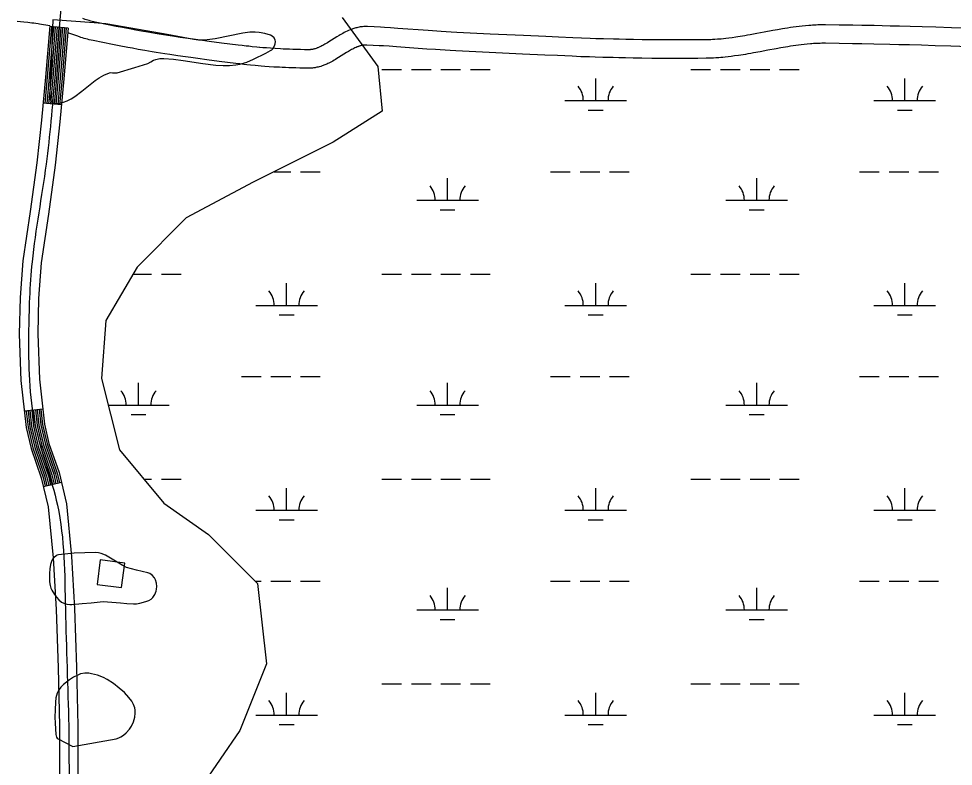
# Model space of a CAD drawing. Extents: x 3161564 to 3199464, y 849354 to 874788.
# Drawn here: x 3179471 to 3180988, y 868229 to 869443 of the extents above; entities that cross this region are included whole.
import ezdxf

# ---------------------------------------------------------------- set-up
doc = ezdxf.new("R2010")
doc.units = 0
for name, color, linetype in [('V-BLDG-OTLN', 7, 'Continuous'), ('V-ROAD-CNTR', 7, 'Continuous'), ('V-SITE-VEGE', 7, 'Continuous'), ('V-WETL-SWMP', 7, 'Continuous')]:
    doc.layers.add(name, color=color, linetype=linetype)

msp = doc.modelspace()

# ---------------------------------------------------------------- linework, layer by layer
at = {"layer": 'V-BLDG-OTLN'}
msp.add_lwpolyline([(3179598, 868524.4), (3179637.7, 868519.4), (3179642.8, 868559.1), (3179603.1, 868564.1)], close=True, dxfattribs=at)
at = {"layer": 'V-ROAD-CNTR'}
for p, q in [((3179550.8, 869427.9), (3179520.9, 869430.4)), ((3179539.9, 869303.2), (3179510, 869306.1)), ((3179509.6, 868809), (3179479.8, 868805.6)), ((3179539.8, 868690.1), (3179510.7, 868683))]:
    msp.add_line(p, q, dxfattribs=at)
for points in [[(3179861.9, 869396.6), (3179857.5, 869397), (3179849.8, 869397.7), (3179844, 869398.4), (3179839.7, 869398.8), (3179833.2, 869399.6), (3179826.7, 869400.4), (3179800.1, 869403.8), (3179780.1, 869406.4), (3179765.1, 869408.3), (3179754, 869409.9), (3179745.6, 869411), (3179733, 869412.8), (3179720.5, 869414.7), (3179712.7, 869415.9), (3179705.5, 869417), (3179698.8, 869418.1), (3179692.4, 869419.2), (3179680.5, 869421.2), (3179670.1, 869423.1), (3179661, 869424.7), (3179653.1, 869426.2), (3179639.2, 869428.8), (3179628.7, 869430.8), (3179613.1, 869433.9), (3179597.5, 869437), (3179594.8, 869437.6), (3179592.3, 869438.2), (3179589.9, 869438.8), (3179587.5, 869439.5), (3179585.2, 869440.1), (3179583, 869440.8), (3179580.8, 869441.5), (3179578.7, 869442.2), (3179574.6, 869443.5)], [(3179521, 869431.6), (3179504.4, 869434.5), (3179501.9, 869434.9), (3179498.4, 869435.4), (3179495, 869435.8), (3179491.7, 869436.2), (3179485.2, 869436.9), (3179479.1, 869437.5), (3179473.4, 869438), (3179468, 869438.5)], [(3179521, 869431.6), (3179514, 869348.5), (3179507.4, 869278.6), (3179500.2, 869208.9), (3179489, 869129.9), (3179477.3, 869049.9), (3179472.8, 868990.4), (3179471.5, 868931), (3179474.1, 868855.4), (3179482.7, 868779.4), (3179490.8, 868745.2), (3179507.2, 868697.4), (3179518.6, 868650.5), (3179526.5, 868567.7), (3179531.3, 868483.7), (3179534.5, 868389.1), (3179536.7, 868294.5), (3179536.6, 868153.1)], [(3179550.8, 869427.9), (3179543.9, 869345.8), (3179537.3, 869275.6), (3179530, 869205.3), (3179518.7, 869125.6), (3179507.1, 869046.6), (3179502.8, 868989), (3179501.6, 868931.2), (3179504.1, 868857.6), (3179512.3, 868784.6), (3179519.6, 868753.5), (3179536, 868705.9), (3179548.3, 868655.5), (3179556.4, 868569.9), (3179561.2, 868485), (3179564.5, 868389.9), (3179566.7, 868294.8), (3179566.6, 868153.1)], [(3179523.9, 869430.2), (3179517, 869348.2), (3179513, 869305.8)], [(3179526.9, 869429.9), (3179520, 869348), (3179516, 869305.5)], [(3179529.9, 869429.7), (3179523, 869347.7), (3179519, 869305.2)], [(3179532.9, 869429.4), (3179526, 869347.4), (3179522, 869304.9)], [(3179535.8, 869429.2), (3179529, 869347.2), (3179525, 869304.6)], [(3179538.8, 869428.9), (3179531.9, 869346.9), (3179527.9, 869304.4)], [(3179541.8, 869428.7), (3179534.9, 869346.6), (3179530.9, 869304.1)], [(3179544.8, 869428.4), (3179537.9, 869346.4), (3179533.9, 869303.8)], [(3179547.8, 869428.2), (3179540.9, 869346.1), (3179536.9, 869303.5)], [(3180445.8, 869409.8), (3180436.4, 869410), (3180419.9, 869410.4), (3180407.6, 869410.8), (3180398.4, 869411.1), (3180384.5, 869411.6), (3180370.6, 869412.2), (3180347.1, 869413.2), (3180326.5, 869414.2), (3180290.3, 869415.8), (3180236.2, 869418.4), (3180182, 869421), (3180173, 869421.5), (3180164.6, 869421.9), (3180156.7, 869422.4), (3180149.3, 869422.9), (3180135.3, 869423.9), (3180086.4, 869427.5), (3180074.1, 869428.3), (3180064.8, 869428.9), (3180057.9, 869429.3), (3180047.5, 869429.9), (3180037, 869430.5), (3180034.9, 869430.5), (3180032.8, 869430.5), (3180030.8, 869430.4), (3180028.8, 869430.3), (3180026.9, 869430.1), (3180025, 869429.8), (3180023.2, 869429.5), (3180021.4, 869429.1), (3180019.7, 869428.7), (3180018.1, 869428.3), (3180016.4, 869427.9), (3180014.9, 869427.4), (3180013.3, 869426.9), (3180011.9, 869426.4), (3180010.4, 869425.8), (3180008.9, 869425.2), (3180006.3, 869424.1), (3180003.7, 869423), (3180001.3, 869421.8), (3179998.9, 869420.6), (3179996.7, 869419.4), (3179994.6, 869418.2), (3179992.6, 869417.1), (3179990.7, 869415.9), (3179987, 869413.7), (3179974.1, 869405.6), (3179971.8, 869404.2), (3179969.7, 869402.9), (3179967.7, 869401.7), (3179965.9, 869400.7), (3179964.2, 869399.8), (3179962.6, 869399), (3179961.2, 869398.2), (3179959.8, 869397.6), (3179958.6, 869397), (3179957.5, 869396.5), (3179956.4, 869396.1), (3179955.4, 869395.7), (3179954.5, 869395.3), (3179953.7, 869395.1), (3179952.1, 869394.5), (3179950.7, 869394.1), (3179949.6, 869393.8), (3179948.5, 869393.6), (3179947.7, 869393.4), (3179947, 869393.3), (3179945.6, 869393.1), (3179944.6, 869393), (3179944, 869392.9), (3179942.9, 869392.9), (3179941.7, 869392.9), (3179934.6, 869392.9), (3179927.9, 869393.1), (3179921.6, 869393.2), (3179915.7, 869393.4), (3179910.1, 869393.6), (3179904.9, 869393.8), (3179900, 869394), (3179895.4, 869394.2), (3179886.8, 869394.7), (3179879.3, 869395.2), (3179872.7, 869395.7), (3179866.9, 869396.2), (3179861.8, 869396.6)], [(3181014.5, 869427.7), (3180985.3, 869428.7), (3180959.8, 869429.4), (3180937.4, 869430.1), (3180917.9, 869430.6), (3180900.8, 869431), (3180885.8, 869431.4), (3180859.6, 869432), (3180839.9, 869432.4), (3180825.2, 869432.6), (3180803.1, 869433), (3180780.9, 869433.3), (3180777.7, 869433.3), (3180774.5, 869433.3), (3180771.4, 869433.2), (3180768.4, 869433.1), (3180765.3, 869433), (3180762.4, 869432.9), (3180759.5, 869432.7), (3180756.6, 869432.5), (3180753.8, 869432.3), (3180748.3, 869431.8), (3180743, 869431.3), (3180737.9, 869430.7), (3180733, 869430.1), (3180728.2, 869429.5), (3180723.6, 869428.8), (3180719.1, 869428.1), (3180714.8, 869427.4), (3180710.6, 869426.8), (3180702.6, 869425.4), (3180695.2, 869424), (3180681.2, 869421.4), (3180669.1, 869419.1), (3180658.6, 869417.2), (3180654, 869416.4), (3180649.7, 869415.6), (3180645.7, 869414.9), (3180641.9, 869414.3), (3180638.4, 869413.8), (3180635.2, 869413.3), (3180629, 869412.4), (3180623.6, 869411.7), (3180619, 869411.1), (3180614.9, 869410.7), (3180611.3, 869410.3), (3180608.2, 869410), (3180605.5, 869409.8), (3180600.7, 869409.5), (3180597.1, 869409.3), (3180594.5, 869409.2), (3180590.5, 869409), (3180586.5, 869409), (3180573, 869408.8), (3180560.4, 869408.8), (3180548.5, 869408.7), (3180537.4, 869408.7), (3180527, 869408.7), (3180517.2, 869408.8), (3180498.9, 869408.9), (3180482.8, 869409.1), (3180468.8, 869409.3), (3180456.5, 869409.5), (3180445.8, 869409.8)], [(3179859.2, 869366.7), (3179854.7, 869367.1), (3179846.7, 869367.9), (3179840.8, 869368.5), (3179836.3, 869369), (3179829.6, 869369.8), (3179823, 869370.6), (3179796.3, 869374), (3179776.2, 869376.6), (3179761.2, 869378.6), (3179749.9, 869380.1), (3179741.4, 869381.3), (3179728.7, 869383.1), (3179716, 869385), (3179708.1, 869386.2), (3179700.8, 869387.4), (3179693.9, 869388.5), (3179687.4, 869389.6), (3179675.4, 869391.7), (3179664.8, 869393.5), (3179655.6, 869395.2), (3179647.6, 869396.7), (3179633.5, 869399.3), (3179623, 869401.4), (3179607.2, 869404.5), (3179591.4, 869407.7), (3179588.3, 869408.3), (3179585.2, 869409.1), (3179582.3, 869409.8), (3179579.5, 869410.6), (3179576.8, 869411.3), (3179574.2, 869412.1), (3179571.7, 869412.9), (3179569.3, 869413.7), (3179564.7, 869415.2), (3179550.2, 869420.5)], [(3180445.1, 869379.8), (3180435.6, 869380), (3180419.1, 869380.4), (3180406.6, 869380.8), (3180397.3, 869381.1), (3180383.3, 869381.6), (3180369.4, 869382.2), (3180345.7, 869383.3), (3180325.1, 869384.2), (3180288.9, 869385.9), (3180234.7, 869388.4), (3180180.5, 869391), (3180171.4, 869391.5), (3180162.8, 869392), (3180154.8, 869392.5), (3180147.3, 869393), (3180133.2, 869393.9), (3180084.2, 869397.5), (3180072, 869398.4), (3180062.9, 869399), (3180056.1, 869399.4), (3180045.9, 869400), (3180035.8, 869400.5), (3180034.6, 869400.5), (3180033.6, 869400.5), (3180032.6, 869400.5), (3180031.6, 869400.4), (3180030.6, 869400.3), (3180029.7, 869400.2), (3180028.7, 869400), (3180027.8, 869399.8), (3180026.8, 869399.6), (3180025.8, 869399.3), (3180024.9, 869399.1), (3180023.9, 869398.8), (3180023, 869398.5), (3180022.1, 869398.1), (3180021.1, 869397.8), (3180020.2, 869397.5), (3180018.3, 869396.6), (3180016.5, 869395.8), (3180014.7, 869394.9), (3180012.9, 869394), (3180011.1, 869393.1), (3180009.4, 869392.1), (3180007.7, 869391.1), (3180006.1, 869390.2), (3180002.8, 869388.2), (3179989.9, 869380.1), (3179987.4, 869378.5), (3179984.9, 869377.1), (3179982.6, 869375.7), (3179980.4, 869374.5), (3179978.3, 869373.3), (3179976.3, 869372.3), (3179974.4, 869371.3), (3179972.6, 869370.4), (3179970.9, 869369.6), (3179969.2, 869368.9), (3179967.7, 869368.3), (3179966.2, 869367.7), (3179964.8, 869367.2), (3179963.4, 869366.7), (3179960.9, 869365.9), (3179958.7, 869365.2), (3179956.6, 869364.7), (3179954.8, 869364.3), (3179953.3, 869363.9), (3179951.8, 869363.7), (3179949.4, 869363.3), (3179947.5, 869363.1), (3179946, 869363), (3179943.8, 869362.9), (3179941.7, 869362.9), (3179934.2, 869362.9), (3179927.3, 869363.1), (3179920.8, 869363.2), (3179914.7, 869363.4), (3179909, 869363.6), (3179903.6, 869363.8), (3179898.6, 869364), (3179893.8, 869364.3), (3179884.9, 869364.8), (3179877.2, 869365.3), (3179870.4, 869365.8), (3179864.4, 869366.3), (3179859.3, 869366.7)], [(3181013.5, 869397.8), (3180984.4, 869398.7), (3180958.9, 869399.4), (3180936.6, 869400.1), (3180917.1, 869400.6), (3180900, 869401), (3180885.1, 869401.4), (3180858.9, 869402), (3180839.4, 869402.4), (3180824.7, 869402.6), (3180802.6, 869403), (3180780.6, 869403.3), (3180777.7, 869403.3), (3180774.9, 869403.3), (3180772.1, 869403.2), (3180769.3, 869403.1), (3180766.6, 869403), (3180764, 869402.9), (3180761.3, 869402.8), (3180758.7, 869402.6), (3180756.2, 869402.4), (3180751.1, 869402), (3180746.2, 869401.5), (3180741.4, 869400.9), (3180736.8, 869400.4), (3180732.3, 869399.8), (3180728, 869399.1), (3180723.7, 869398.5), (3180719.6, 869397.8), (3180715.6, 869397.2), (3180707.9, 869395.8), (3180700.6, 869394.5), (3180686.8, 869391.9), (3180674.6, 869389.6), (3180663.9, 869387.7), (3180659.2, 869386.8), (3180654.8, 869386.1), (3180650.6, 869385.3), (3180646.7, 869384.7), (3180643.1, 869384.1), (3180639.6, 869383.6), (3180633.1, 869382.7), (3180627.4, 869381.9), (3180622.4, 869381.3), (3180618, 869380.8), (3180614.1, 869380.4), (3180610.7, 869380.1), (3180607.7, 869379.9), (3180602.6, 869379.5), (3180598.6, 869379.3), (3180595.7, 869379.2), (3180591.2, 869379), (3180586.8, 869379), (3180573.2, 869378.8), (3180560.5, 869378.8), (3180548.6, 869378.7), (3180537.4, 869378.7), (3180526.9, 869378.7), (3180517, 869378.8), (3180498.6, 869378.9), (3180482.4, 869379.1), (3180468.3, 869379.3), (3180455.9, 869379.5), (3180445.1, 869379.8)], [(3179482.7, 868806), (3179485.7, 868780), (3179493.7, 868746), (3179510.1, 868698.3), (3179513.6, 868683.7)], [(3179485.7, 868806.3), (3179488.6, 868780.5), (3179496.6, 868746.9), (3179512.9, 868699.1), (3179516.5, 868684.4)], [(3179488.7, 868806.7), (3179491.6, 868781), (3179499.4, 868747.7), (3179515.8, 868700), (3179519.4, 868685.1)], [(3179491.7, 868807), (3179494.6, 868781.5), (3179502.3, 868748.5), (3179518.7, 868700.8), (3179522.3, 868685.8)], [(3179494.7, 868807.3), (3179497.5, 868782), (3179505.2, 868749.4), (3179521.6, 868701.6), (3179525.3, 868686.6)], [(3179497.6, 868807.7), (3179500.5, 868782.5), (3179508.1, 868750.2), (3179524.5, 868702.5), (3179528.2, 868687.3)], [(3179500.6, 868808), (3179503.4, 868783), (3179511, 868751), (3179527.4, 868703.3), (3179531.1, 868688)], [(3179503.6, 868808.3), (3179506.4, 868783.6), (3179513.9, 868751.9), (3179530.2, 868704.2), (3179534, 868688.7)], [(3179506.6, 868808.7), (3179509.4, 868784.1), (3179516.8, 868752.7), (3179533.1, 868705), (3179536.9, 868689.4)]]:
    msp.add_lwpolyline(points, dxfattribs=at)
msp.add_spline([(3180070.5, 872970.7), (3180061.5, 872948.1), (3180007.7, 872816.1), (3179958.9, 872647.4), (3179866, 872426.4), (3179787.3, 872278.2), (3179737.8, 872167.5), (3179692.6, 872029.2), (3179648.1, 871887.5), (3179636.1, 871719), (3179644.3, 871554.3), (3179643.7, 871372.8), (3179635, 871182.4), (3179651.2, 871014.4), (3179631.7, 870843.6), (3179599.9, 870632.5), (3179556.5, 870393.1), (3179544.2, 870260.1), (3179608.6, 870163.2), (3179579.2, 870032.6), (3179560.8, 869891), (3179547.3, 869707.3), (3179544.3, 869547.9), (3179529, 869347.2), (3179515.1, 869207.1), (3179492.2, 869048.3), (3179486.6, 868931.1), (3179497.5, 868782), (3179533.4, 868653), (3179546.3, 868484.4), (3179551.7, 868294.6), (3179551.3, 868011.6), (3179566.6, 867675.8), (3179610.7, 867325.6), (3179666.1, 867038.6)], degree=3, dxfattribs=at)
at = {"layer": 'V-SITE-VEGE'}
for points in [[(3179527.3, 869306.4), (3179531.3, 869305.4), (3179534, 869305.4), (3179537.5, 869306), (3179543.5, 869307.6), (3179549.4, 869310), (3179555.6, 869313.3), (3179561.6, 869317), (3179572.8, 869325.3), (3179594.5, 869342.7), (3179601, 869347.1), (3179608.7, 869351.5), (3179618.1, 869355.4), (3179620.4, 869355.7), (3179622.6, 869355.6), (3179627.2, 869355.1), (3179630.2, 869355.4), (3179659.2, 869364), (3179680.3, 869370.7), (3179685.1, 869373), (3179689.7, 869375.7), (3179693, 869377.1), (3179699.5, 869378.4), (3179706, 869378.6), (3179721.8, 869377.4), (3179737.6, 869375.3), (3179769.3, 869370.3), (3179790.4, 869367.8), (3179802.4, 869367.2), (3179812.6, 869367.2), (3179822.9, 869368.1), (3179829.7, 869369.5), (3179841.1, 869372.9), (3179852, 869377.4), (3179871.9, 869387.2), (3179879.6, 869391.4), (3179881.5, 869392.8), (3179883.2, 869394.6), (3179885.9, 869399), (3179887, 869402.2), (3179887.4, 869406.4), (3179887.1, 869408.5), (3179885.3, 869412), (3179882.3, 869415.1), (3179879.7, 869416.5), (3179870.3, 869419.5), (3179860.8, 869421.1), (3179854.4, 869421.4), (3179846, 869421.2), (3179834.7, 869419.9), (3179789.6, 869410.5), (3179776.7, 869408.8), (3179769.9, 869408.4), (3179762.7, 869408.6), (3179755, 869409.5), (3179711.7, 869417.4), (3179640.1, 869430.2), (3179611.9, 869434.8), (3179592.9, 869436.8), (3179525.8, 869441.2), (3179520.9, 869321.2), (3179520.9, 869314.3), (3179521.5, 869312.1), (3179523.5, 869309.1), (3179525.4, 869307.5)], [(3179524.5, 868563.4), (3179522.3, 868556.6), (3179521, 868549.6), (3179520.5, 868542), (3179520.3, 868534.4), (3179520.6, 868528.4), (3179521.6, 868522.4), (3179522.8, 868518.5), (3179524.4, 868514.9), (3179528.7, 868508), (3179532.1, 868503.5), (3179535.9, 868499.2), (3179540.2, 868495.7), (3179543.6, 868493.9), (3179548.5, 868492.3), (3179553.4, 868491.6), (3179556.7, 868491.7), (3179573.5, 868493.3), (3179588.2, 868494.4), (3179603, 868496.3), (3179607.9, 868496.5), (3179622, 868495.5), (3179636, 868494.3), (3179646.4, 868493.5), (3179656.8, 868492.9), (3179661.9, 868493), (3179667, 868493.8), (3179677.1, 868496.4), (3179681.6, 868498), (3179685.7, 868500.5), (3179688.3, 868503.1), (3179691.6, 868508.1), (3179693.6, 868513.2), (3179694.3, 868516.7), (3179694.7, 868521.2), (3179694.4, 868526.5), (3179692.8, 868531.8), (3179690.8, 868535.2), (3179687.4, 868539.2), (3179683.5, 868541.9), (3179680.5, 868543.1), (3179661.6, 868547.4), (3179653.5, 868549.5), (3179645.6, 868552.1), (3179638.8, 868555.6), (3179611.5, 868571.8), (3179604.3, 868574.7), (3179600, 868575.8), (3179595, 868576.1), (3179560.6, 868575.4), (3179535, 868572.4), (3179533, 868571.9), (3179531.3, 868571), (3179528, 868568.3), (3179525.9, 868566.1)], [(3179558.5, 868261.1), (3179628.9, 868273.8), (3179633.3, 868275.1), (3179636.5, 868276.6), (3179640.9, 868279.6), (3179645.3, 868283.4), (3179650.4, 868289.3), (3179653.5, 868294), (3179657, 868301.3), (3179659.2, 868308.8), (3179659.9, 868315.2), (3179659.7, 868320.3), (3179659, 868324), (3179657.1, 868329.5), (3179654.3, 868334.6), (3179649.6, 868340.7), (3179642.1, 868348.6), (3179633.8, 868355.9), (3179624.3, 868363.4), (3179614.2, 868370), (3179608.1, 868373.2), (3179598.6, 868376.8), (3179588.9, 868379.4), (3179584.5, 868380.2), (3179577.7, 868380.2), (3179571.1, 868378.9), (3179566.3, 868377), (3179559.7, 868373.5), (3179553.3, 868369.2), (3179543.2, 868361.8), (3179538.8, 868357.5), (3179535.1, 868352.3), (3179532.9, 868347.6), (3179531.1, 868340.4), (3179530.3, 868333.1), (3179529.6, 868320.9), (3179529.4, 868308.8), (3179529.7, 868299.2), (3179530.7, 868280.5), (3179531.9, 868276.5), (3179533, 868274.9), (3179534.5, 868273.7)]]:
    msp.add_lwpolyline(points, close=True, dxfattribs=at)
at = {"layer": 'V-WETL-SWMP'}
for p, q in [((3179995.8, 869445.4), (3180053.6, 869365.8)), ((3180053.6, 869365.8), (3180060.9, 869293.3)), ((3180060.2, 869360.9), (3180092.2, 869360.9)), ((3180108.2, 869360.9), (3180140.2, 869360.9)), ((3180156.2, 869360.9), (3180188.2, 869360.9)), ((3180204.2, 869360.9), (3180236.2, 869360.9)), ((3180562.1, 869360.9), (3180594.1, 869360.9)), ((3180610.1, 869360.9), (3180642.1, 869360.9)), ((3180658.1, 869360.9), (3180690.1, 869360.9)), ((3180706.1, 869360.9), (3180738.1, 869360.9)), ((3180407.5, 869310.2), (3180407.5, 869346.2)), ((3180909.4, 869310.2), (3180909.4, 869346.2)), ((3180357.5, 869310.2), (3180457.5, 869310.2)), ((3180859.4, 869310.2), (3180959.4, 869310.2)), ((3180060.9, 869293.3), (3179981.3, 869242.7)), ((3180395.5, 869294.7), (3180419.5, 869294.7)), ((3180897.4, 869294.7), (3180921.4, 869294.7)), ((3179981.3, 869242.7), (3179851.1, 869177.5)), ((3179885.5, 869194.7), (3179912.2, 869194.7)), ((3179928.2, 869194.7), (3179960.2, 869194.7)), ((3180334.1, 869194.7), (3180366.1, 869194.7)), ((3180382.1, 869194.7), (3180414.1, 869194.7)), ((3180430.1, 869194.7), (3180462.1, 869194.7)), ((3180836, 869194.7), (3180868, 869194.7)), ((3180884, 869194.7), (3180916, 869194.7)), ((3180932, 869194.7), (3180964, 869194.7)), ((3179851.1, 869177.5), (3179742.5, 869119.6)), ((3180167, 869148.3), (3180167, 869184.3)), ((3180668.9, 869148.3), (3180668.9, 869184.3)), ((3180117, 869148.3), (3180217, 869148.3)), ((3180618.9, 869148.3), (3180718.9, 869148.3)), ((3180155, 869132.9), (3180179, 869132.9)), ((3180656.9, 869132.9), (3180680.9, 869132.9)), ((3179742.5, 869119.6), (3179662.9, 869039.9)), ((3179662.9, 869039.9), (3179612.3, 868953)), ((3179656.1, 869028.2), (3179686.2, 869028.2)), ((3179702.2, 869028.2), (3179734.2, 869028.2)), ((3180060.2, 869028.2), (3180092.2, 869028.2)), ((3180108.2, 869028.2), (3180140.2, 869028.2)), ((3180156.2, 869028.2), (3180188.2, 869028.2)), ((3180204.2, 869028.2), (3180236.2, 869028.2)), ((3180562.1, 869028.2), (3180594.1, 869028.2)), ((3180610.1, 869028.2), (3180642.1, 869028.2)), ((3180658.1, 869028.2), (3180690.1, 869028.2)), ((3180706.1, 869028.2), (3180738.1, 869028.2)), ((3179905.6, 868977.5), (3179905.6, 869013.5)), ((3180407.5, 868977.5), (3180407.5, 869013.5)), ((3180909.4, 868977.5), (3180909.4, 869013.5)), ((3179855.6, 868977.5), (3179955.6, 868977.5)), ((3180357.5, 868977.5), (3180457.5, 868977.5)), ((3180859.4, 868977.5), (3180959.4, 868977.5)), ((3179893.6, 868962.1), (3179917.6, 868962.1)), ((3180395.5, 868962.1), (3180419.5, 868962.1)), ((3180897.4, 868962.1), (3180921.4, 868962.1)), ((3179612.3, 868953), (3179605.1, 868858.9)), ((3179605.1, 868858.9), (3179634, 868743.1)), ((3179665.1, 868815.6), (3179665.1, 868851.6)), ((3179832.2, 868862.1), (3179864.2, 868862.1)), ((3179880.2, 868862.1), (3179912.2, 868862.1)), ((3179928.2, 868862.1), (3179960.2, 868862.1)), ((3180167, 868815.6), (3180167, 868851.6)), ((3180334.1, 868862.1), (3180366.1, 868862.1)), ((3180382.1, 868862.1), (3180414.1, 868862.1)), ((3180430.1, 868862.1), (3180462.1, 868862.1)), ((3180668.9, 868815.6), (3180668.9, 868851.6)), ((3180836, 868862.1), (3180868, 868862.1)), ((3180884, 868862.1), (3180916, 868862.1)), ((3180932, 868862.1), (3180964, 868862.1)), ((3179615.9, 868815.6), (3179715.1, 868815.6)), ((3180117, 868815.6), (3180217, 868815.6)), ((3180618.9, 868815.6), (3180718.9, 868815.6)), ((3179653.1, 868800.2), (3179677.1, 868800.2)), ((3180155, 868800.2), (3180179, 868800.2)), ((3180656.9, 868800.2), (3180680.9, 868800.2)), ((3179634, 868743.1), (3179706.4, 868656.2)), ((3179673.5, 868695.6), (3179686.2, 868695.6)), ((3179702.2, 868695.6), (3179734.2, 868695.6)), ((3180060.2, 868695.6), (3180092.2, 868695.6)), ((3180108.2, 868695.6), (3180140.2, 868695.6)), ((3180156.2, 868695.6), (3180188.2, 868695.6)), ((3180204.2, 868695.6), (3180236.2, 868695.6)), ((3180562.1, 868695.6), (3180594.1, 868695.6)), ((3180610.1, 868695.6), (3180642.1, 868695.6)), ((3180658.1, 868695.6), (3180690.1, 868695.6)), ((3180706.1, 868695.6), (3180738.1, 868695.6)), ((3179905.6, 868644.8), (3179905.6, 868680.8)), ((3180407.5, 868644.8), (3180407.5, 868680.8)), ((3180909.4, 868644.8), (3180909.4, 868680.8)), ((3179706.4, 868656.2), (3179778.7, 868605.5)), ((3179855.6, 868644.8), (3179955.6, 868644.8)), ((3180357.5, 868644.8), (3180457.5, 868644.8)), ((3180859.4, 868644.8), (3180959.4, 868644.8)), ((3179893.6, 868629.4), (3179917.6, 868629.4)), ((3180395.5, 868629.4), (3180419.5, 868629.4)), ((3180897.4, 868629.4), (3180921.4, 868629.4)), ((3179778.7, 868605.5), (3179858.3, 868525.8)), ((3179854.7, 868529.4), (3179864.2, 868529.4)), ((3179858.3, 868525.8), (3179872.8, 868395.5)), ((3179880.2, 868529.4), (3179912.2, 868529.4)), ((3179928.2, 868529.4), (3179960.2, 868529.4)), ((3180167, 868483), (3180167, 868519)), ((3180334.1, 868529.4), (3180366.1, 868529.4)), ((3180382.1, 868529.4), (3180414.1, 868529.4)), ((3180430.1, 868529.4), (3180462.1, 868529.4)), ((3180668.9, 868483), (3180668.9, 868519)), ((3180836, 868529.4), (3180868, 868529.4)), ((3180884, 868529.4), (3180916, 868529.4)), ((3180932, 868529.4), (3180964, 868529.4)), ((3180117, 868483), (3180217, 868483)), ((3180618.9, 868483), (3180718.9, 868483)), ((3180155, 868467.5), (3180179, 868467.5)), ((3180656.9, 868467.5), (3180680.9, 868467.5)), ((3179872.8, 868395.5), (3179829.4, 868286.9)), ((3180060.2, 868362.9), (3180092.2, 868362.9)), ((3180108.2, 868362.9), (3180140.2, 868362.9)), ((3180156.2, 868362.9), (3180188.2, 868362.9)), ((3180204.2, 868362.9), (3180236.2, 868362.9)), ((3180562.1, 868362.9), (3180594.1, 868362.9)), ((3180610.1, 868362.9), (3180642.1, 868362.9)), ((3180658.1, 868362.9), (3180690.1, 868362.9)), ((3180706.1, 868362.9), (3180738.1, 868362.9)), ((3179905.6, 868312.2), (3179905.6, 868348.2)), ((3180407.5, 868312.2), (3180407.5, 868348.2)), ((3180909.4, 868312.2), (3180909.4, 868348.2)), ((3179855.6, 868312.2), (3179955.6, 868312.2)), ((3180357.5, 868312.2), (3180457.5, 868312.2)), ((3180859.4, 868312.2), (3180959.4, 868312.2)), ((3179893.6, 868296.7), (3179917.6, 868296.7)), ((3180395.5, 868296.7), (3180419.5, 868296.7)), ((3180897.4, 868296.7), (3180921.4, 868296.7)), ((3179829.4, 868286.9), (3179749.8, 868171))]:
    msp.add_line(p, q, dxfattribs=at)
for centre, start, end in [((3180352.2, 869310.7), 359.2282, 40.7718), ((3180462.7, 869310.7), 139.2282, 180.7718), ((3180854.1, 869310.7), 359.2282, 40.7718), ((3180964.6, 869310.7), 139.2282, 180.7718), ((3180111.8, 869148.8), 359.2282, 40.7718), ((3180222.2, 869148.8), 139.2282, 180.7718), ((3180613.7, 869148.8), 359.2282, 40.7718), ((3180724.1, 869148.8), 139.2282, 180.7718), ((3179850.3, 868978), 359.2282, 40.7718), ((3179960.8, 868978), 139.2282, 180.7718), ((3180352.2, 868978), 359.2282, 40.7718), ((3180462.7, 868978), 139.2282, 180.7718), ((3180854.1, 868978), 359.2282, 40.7718), ((3180964.6, 868978), 139.2282, 180.7718), ((3179609.8, 868816.1), 359.2282, 40.7718), ((3179720.3, 868816.1), 139.2282, 180.7718), ((3180111.8, 868816.1), 359.2282, 40.7718), ((3180222.2, 868816.1), 139.2282, 180.7718), ((3180613.7, 868816.1), 359.2282, 40.7718), ((3180724.1, 868816.1), 139.2282, 180.7718), ((3179850.3, 868645.3), 359.2282, 40.7718), ((3179960.8, 868645.3), 139.2282, 180.7718), ((3180352.2, 868645.3), 359.2282, 40.7718), ((3180462.7, 868645.3), 139.2282, 180.7718), ((3180854.1, 868645.3), 359.2282, 40.7718), ((3180964.6, 868645.3), 139.2282, 180.7718), ((3180111.8, 868483.4), 359.2282, 40.7718), ((3180222.2, 868483.4), 139.2282, 180.7718), ((3180613.7, 868483.4), 359.2282, 40.7718), ((3180724.1, 868483.4), 139.2282, 180.7718), ((3179850.3, 868312.6), 359.2282, 40.7718), ((3179960.8, 868312.6), 139.2282, 180.7718), ((3180352.2, 868312.6), 359.2282, 40.7718), ((3180462.7, 868312.6), 139.2282, 180.7718), ((3180854.1, 868312.6), 359.2282, 40.7718), ((3180964.6, 868312.6), 139.2282, 180.7718)]:
    msp.add_arc(centre, 35.2, start, end, dxfattribs=at)

doc.saveas('drawing.dxf')
